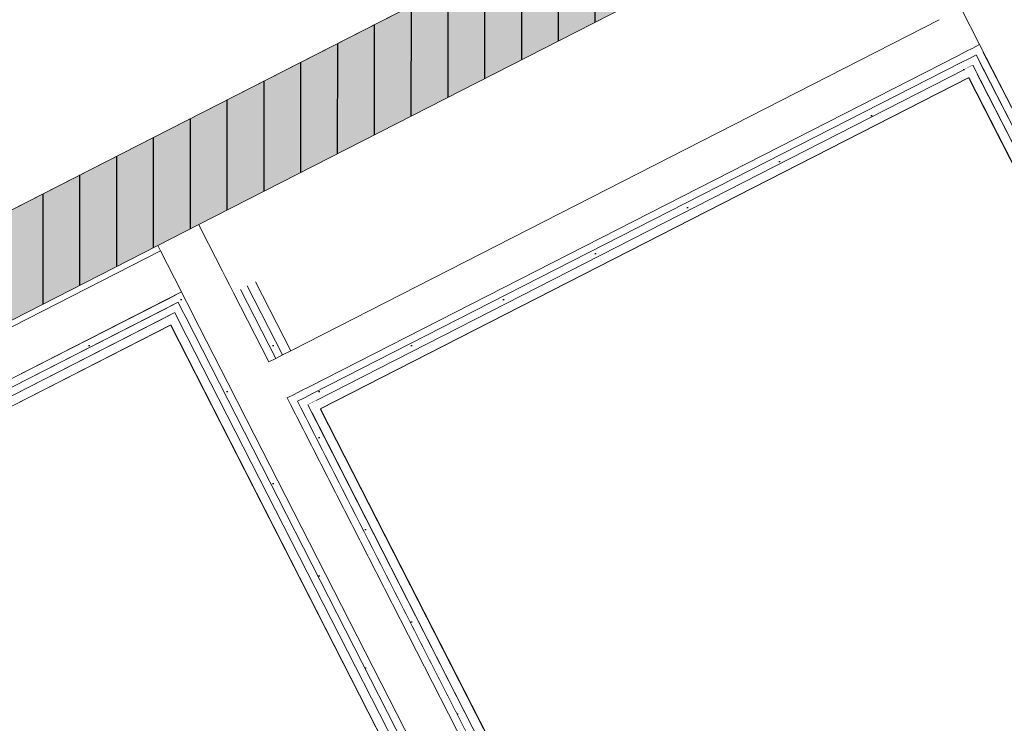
# Model space of a CAD drawing. Header units: metres. Extents: x 538891 to 1080079, y 6588829 to 13178720.
# Tile 523 of 1056: x 539906.66 to 539908.27, y 6589177.26 to 6589178.41. Entities that reach past the tile are written whole.
import ezdxf

# ---------------------------------------------------------------- set-up
doc = ezdxf.new("R2010")
doc.units = ezdxf.units.M
doc.header["$LTSCALE"] = 0.4
doc.header["$PDMODE"] = 1
doc.header["$PDSIZE"] = -2
doc.layers.add('AR', color=7, linetype='Continuous')
pattern_1 = [(0, (0, 0), (0, 0.075), [1e-05, -0.07499])]
pattern_2 = [(90, (0, 0), (-0.06, 0), [])]

msp = doc.modelspace()

# ---------------------------------------------------------------- linework, layer by layer
at = {"layer": 'AR', "color": 7, "linetype": 'Continuous', "lineweight": 9}
for p, q in [((539906.9536, 6589178.0722), (539906.8868, 6589178.0381)), ((539906.9581, 6589178.0633), (539906.9536, 6589178.0722)), ((539906.9536, 6589178.0722), (539906.9581, 6589178.0633)), ((539906.9922, 6589177.9965), (539906.9581, 6589178.0633)), ((539906.9581, 6589178.0633), (539906.9922, 6589177.9965)), ((539906.9979, 6589177.9854), (539906.9922, 6589177.9965)), ((539906.9922, 6589177.9965), (539906.9979, 6589177.9854)), ((539906.9979, 6589177.9854), (539907.0036, 6589177.9742)), ((539907.0036, 6589177.9742), (539907.0104, 6589177.9609))]:
    msp.add_line(p, q, dxfattribs=at)
at = {"layer": 'AR', "color": 9, "linetype": 'Continuous', "lineweight": 9, "true_color": 0xc9c5ab, "flags": 128}
msp.add_lwpolyline([(539903.3845, 6589176.4302), (539906.8808, 6589178.2147), (539907.9733, 6589178.7723), (539909.8865, 6589179.7488), (539907.4846, 6589184.4548), (539905.7495, 6589183.5692), (539906.7569, 6589181.5954), (539901.99, 6589179.1624)], close=True, dxfattribs=at)
at = {"layer": 'AR', "color": 7, "linetype": 'Continuous', "lineweight": 9, "flags": 128}
for points in [[(539903.3845, 6589176.4302), (539906.8808, 6589178.2147), (539907.9733, 6589178.7723), (539909.8865, 6589179.7488), (539907.4846, 6589184.4548), (539905.7495, 6589183.5692), (539906.7569, 6589181.5954), (539901.99, 6589179.1624)], [(539907.9699, 6589176.1689), (539909.0267, 6589176.7084), (539908.2085, 6589178.3116), (539907.1516, 6589177.7722)], [(539904.4379, 6589174.3662), (539907.8318, 6589176.0985), (539906.908, 6589177.9086), (539903.514, 6589176.1763)]]:
    msp.add_lwpolyline(points, close=True, dxfattribs=at)
at = {"layer": 'AR', "color": 254, "linetype": 'Continuous', "lineweight": 25, "true_color": 0xd1d1d1, "flags": 128}
for points in [[(539907.9699, 6589176.1689), (539909.0267, 6589176.7084), (539908.2085, 6589178.3116), (539907.1516, 6589177.7722)], [(539904.4379, 6589174.3662), (539907.8318, 6589176.0985), (539906.908, 6589177.9086), (539903.514, 6589176.1763)]]:
    msp.add_lwpolyline(points, close=True, dxfattribs=at)

# ---------------------------------------------------------------- next in the draw order: wipeouts: each hides what was drawn before it
at = {"color": 255, "linetype": 'Continuous', "lineweight": 5}
for points in [[(539908.2036, 6589178.354), (539908.1736, 6589178.4128), (539908.1603, 6589178.406), (539908.1903, 6589178.3472)], [(539906.908, 6589177.9086), (539906.9213, 6589177.9154), (539906.9145, 6589177.9288), (539906.9011, 6589177.9219)], [(539907.1334, 6589177.8078), (539907.1034, 6589177.8666), (539907.0901, 6589177.8598), (539907.1201, 6589177.801)]]:
    msp.add_wipeout(points, dxfattribs=at).dxf.layer = 'AR'

# ---------------------------------------------------------------- next in the draw order: wipeouts: each hides what was drawn before it
for points in [[(539908.2093, 6589178.3429), (539908.2036, 6589178.354), (539908.1903, 6589178.3472), (539908.1959, 6589178.3361)], [(539906.9011, 6589177.9219), (539903.5072, 6589176.1897), (539903.514, 6589176.1763), (539906.908, 6589177.9086)], [(539907.1391, 6589177.7967), (539907.1334, 6589177.8078), (539907.1201, 6589177.801), (539907.1257, 6589177.7899)]]:
    msp.add_wipeout(points, dxfattribs=at).dxf.layer = 'AR'

# ---------------------------------------------------------------- next in the draw order: hatches: boundary and pattern name
at = {"layer": 'AR', "linetype": 'Continuous', "lineweight": 25, "true_color": 0x848484}
h = msp.add_hatch(dxfattribs=at)
h.set_pattern_fill('GYPSUM_0001', color=252, style=0, pattern_type=2)
h.set_pattern_definition(pattern_1)
h.paths.add_polyline_path([(539908.2093, 6589178.3429), (539908.2036, 6589178.354), (539908.1903, 6589178.3472), (539908.1959, 6589178.3361)])
h = msp.add_hatch(dxfattribs=at)
h.set_pattern_fill('GYPSUM_0001', color=252, style=0, pattern_type=2)
h.set_pattern_definition(pattern_1)
h.paths.add_polyline_path([(539907.1391, 6589177.7967), (539907.1334, 6589177.8078), (539907.1201, 6589177.801), (539907.1257, 6589177.7899)])

# ---------------------------------------------------------------- next in the draw order: wipeouts: each hides what was drawn before it
at = {"color": 255, "linetype": 'Continuous', "lineweight": 5}
msp.add_wipeout([(539906.9145, 6589177.9288), (539906.9256, 6589177.9344), (539906.9199, 6589177.9456), (539906.9088, 6589177.9399)], dxfattribs=at).dxf.layer = 'AR'

# ---------------------------------------------------------------- next in the draw order: hatches: boundary and pattern name
at = {"layer": 'AR', "linetype": 'Continuous', "lineweight": 25, "true_color": 0x848484}
h = msp.add_hatch(dxfattribs=at)
h.set_pattern_fill('GYPSUM_0001', color=252, style=0, pattern_type=2)
h.set_pattern_definition(pattern_1)
h.paths.add_polyline_path([(539906.9145, 6589177.9288), (539906.9256, 6589177.9344), (539906.9199, 6589177.9456), (539906.9088, 6589177.9399)])

# ---------------------------------------------------------------- next in the draw order: wipeouts: each hides what was drawn before it
at = {"color": 255, "linetype": 'Continuous', "lineweight": 5}
for points in [[(539908.2148, 6589178.3597), (539908.1848, 6589178.4185), (539908.1736, 6589178.4128), (539908.2036, 6589178.354)], [(539908.215, 6589178.3318), (539908.2093, 6589178.3429), (539908.1959, 6589178.3361), (539908.2016, 6589178.325)], [(539907.1448, 6589177.7855), (539907.1391, 6589177.7967), (539907.1257, 6589177.7899), (539907.1314, 6589177.7787)]]:
    msp.add_wipeout(points, dxfattribs=at).dxf.layer = 'AR'

# ---------------------------------------------------------------- next in the draw order: hatches: boundary and pattern name
at = {"layer": 'AR', "linetype": 'Continuous', "lineweight": 25, "true_color": 0x848484}
h = msp.add_hatch(dxfattribs=at)
h.set_pattern_fill('GYPSUM_0001', color=252, style=0, pattern_type=2)
h.set_pattern_definition(pattern_1)
h.paths.add_polyline_path([(539908.215, 6589178.3318), (539908.2093, 6589178.3429), (539908.1959, 6589178.3361), (539908.2016, 6589178.325)])
h = msp.add_hatch(dxfattribs=at)
h.set_pattern_fill('GYPSUM_0001', color=252, style=0, pattern_type=2)
h.set_pattern_definition(pattern_1)
h.paths.add_polyline_path([(539907.1448, 6589177.7855), (539907.1391, 6589177.7967), (539907.1257, 6589177.7899), (539907.1314, 6589177.7787)])

# ---------------------------------------------------------------- next in the draw order: wipeouts: each hides what was drawn before it
at = {"color": 255, "linetype": 'Continuous', "lineweight": 5}
msp.add_wipeout([(539906.9088, 6589177.9399), (539903.5015, 6589176.2008), (539903.5072, 6589176.1897), (539906.9145, 6589177.9288)], dxfattribs=at).dxf.layer = 'AR'

# ---------------------------------------------------------------- next in the draw order: hatches: boundary and pattern name
at = {"layer": 'AR', "linetype": 'Continuous', "lineweight": 25, "true_color": 0x848484}
h = msp.add_hatch(dxfattribs=at)
h.set_pattern_fill('GYPSUM_0001', color=252, style=0, pattern_type=2)
h.set_pattern_definition(pattern_1)
h.paths.add_polyline_path([(539906.9088, 6589177.9399), (539903.5015, 6589176.2008), (539903.5072, 6589176.1897), (539906.9145, 6589177.9288)])

# ---------------------------------------------------------------- next in the draw order: wipeouts: each hides what was drawn before it
at = {"color": 255, "linetype": 'Continuous', "lineweight": 5}
for points in [[(539908.2204, 6589178.3486), (539908.2148, 6589178.3597), (539908.2036, 6589178.354), (539908.2093, 6589178.3429)], [(539907.1516, 6589177.7722), (539908.2085, 6589178.3116), (539908.2016, 6589178.325), (539907.1448, 6589177.7855)], [(539907.1201, 6589177.801), (539907.0901, 6589177.8598), (539907.0789, 6589177.8541), (539907.1089, 6589177.7953)]]:
    msp.add_wipeout(points, dxfattribs=at).dxf.layer = 'AR'

# ---------------------------------------------------------------- next in the draw order: hatches: boundary and pattern name
at = {"layer": 'AR', "linetype": 'Continuous', "lineweight": 25, "true_color": 0x848484}
h = msp.add_hatch(dxfattribs=at)
h.set_pattern_fill('GYPSUM_0001', color=252, style=0, pattern_type=2)
h.set_pattern_definition(pattern_1)
h.paths.add_polyline_path([(539908.2204, 6589178.3486), (539908.2148, 6589178.3597), (539908.2036, 6589178.354), (539908.2093, 6589178.3429)])

# ---------------------------------------------------------------- next in the draw order: linework, layer by layer
at = {"layer": 'AR', "color": 7, "linetype": 'Continuous', "lineweight": 5}
msp.add_point((539908.215, 6589178.3318), dxfattribs=at)

# ---------------------------------------------------------------- next in the draw order: wipeouts: each hides what was drawn before it
at = {"color": 255, "linetype": 'Continuous', "lineweight": 5}
for points in [[(539906.9199, 6589177.9456), (539906.9311, 6589177.9513), (539906.9254, 6589177.9624), (539906.9143, 6589177.9567)], [(539907.1257, 6589177.7899), (539907.1201, 6589177.801), (539907.1089, 6589177.7953), (539907.1146, 6589177.7842)]]:
    msp.add_wipeout(points, dxfattribs=at).dxf.layer = 'AR'

# ---------------------------------------------------------------- next in the draw order: hatches: boundary and pattern name
at = {"layer": 'AR', "linetype": 'Continuous', "lineweight": 25, "true_color": 0x848484}
h = msp.add_hatch(dxfattribs=at)
h.set_pattern_fill('GYPSUM_0001', color=252, style=0, pattern_type=2)
h.set_pattern_definition(pattern_1)
h.paths.add_polyline_path([(539906.9199, 6589177.9456), (539906.9311, 6589177.9513), (539906.9254, 6589177.9624), (539906.9143, 6589177.9567)])
h = msp.add_hatch(dxfattribs=at)
h.set_pattern_fill('GYPSUM_0001', color=252, style=0, pattern_type=2)
h.set_pattern_definition(pattern_1)
h.paths.add_polyline_path([(539907.1257, 6589177.7899), (539907.1201, 6589177.801), (539907.1089, 6589177.7953), (539907.1146, 6589177.7842)])

# ---------------------------------------------------------------- next in the draw order: wipeouts: each hides what was drawn before it
at = {"color": 255, "linetype": 'Continuous', "lineweight": 5}
for points in [[(539908.2259, 6589178.3654), (539908.1959, 6589178.4242), (539908.1848, 6589178.4185), (539908.2148, 6589178.3597)], [(539907.1448, 6589177.7855), (539908.2016, 6589178.325), (539908.1959, 6589178.3361), (539907.1391, 6589177.7967)]]:
    msp.add_wipeout(points, dxfattribs=at).dxf.layer = 'AR'

# ---------------------------------------------------------------- next in the draw order: hatches: boundary and pattern name
at = {"layer": 'AR', "linetype": 'Continuous', "lineweight": 25, "true_color": 0x848484}
h = msp.add_hatch(dxfattribs=at)
h.set_pattern_fill('GYPSUM_0001', color=252, style=0, pattern_type=2)
h.set_pattern_definition(pattern_1)
h.paths.add_polyline_path([(539907.1448, 6589177.7855), (539908.2016, 6589178.325), (539908.1959, 6589178.3361), (539907.1391, 6589177.7967)])

# ---------------------------------------------------------------- next in the draw order: linework, layer by layer
at = {"layer": 'AR', "color": 7, "linetype": 'Continuous', "lineweight": 9}
for p, q in [((539908.2148, 6589178.3597), (539908.2259, 6589178.3654)), ((539908.2093, 6589178.3429), (539908.2204, 6589178.3486)), ((539907.1314, 6589177.7787), (539907.1448, 6589177.7855))]:
    msp.add_line(p, q, dxfattribs=at)
at = {"layer": 'AR', "color": 7, "linetype": 'Continuous', "lineweight": 5}
for p in [(539908.2093, 6589178.3429), (539907.1314, 6589177.7787)]:
    msp.add_point(p, dxfattribs=at)

# ---------------------------------------------------------------- next in the draw order: wipeouts: each hides what was drawn before it
at = {"color": 255, "linetype": 'Continuous', "lineweight": 5}
for points in [[(539906.9143, 6589177.9567), (539903.4958, 6589176.2119), (539903.5015, 6589176.2008), (539906.9199, 6589177.9456)], [(539907.1089, 6589177.7953), (539907.0789, 6589177.8541), (539907.0678, 6589177.8484), (539907.0978, 6589177.7896)]]:
    msp.add_wipeout(points, dxfattribs=at).dxf.layer = 'AR'

# ---------------------------------------------------------------- next in the draw order: hatches: boundary and pattern name
at = {"layer": 'AR', "linetype": 'Continuous', "lineweight": 25, "true_color": 0x848484}
h = msp.add_hatch(dxfattribs=at)
h.set_pattern_fill('GYPSUM_0001', color=252, style=0, pattern_type=2)
h.set_pattern_definition(pattern_1)
h.paths.add_polyline_path([(539906.9143, 6589177.9567), (539903.4958, 6589176.2119), (539903.5015, 6589176.2008), (539906.9199, 6589177.9456)])

# ---------------------------------------------------------------- next in the draw order: linework, layer by layer
at = {"layer": 'AR', "color": 7, "linetype": 'Continuous', "lineweight": 9}
for p, q in [((539907.0789, 6589177.8541), (539907.0678, 6589177.8484)), ((539907.0901, 6589177.8598), (539907.0789, 6589177.8541)), ((539907.0978, 6589177.7896), (539907.1089, 6589177.7953))]:
    msp.add_line(p, q, dxfattribs=at)
at = {"layer": 'AR', "color": 7, "linetype": 'Continuous', "lineweight": 5}
msp.add_point((539907.0901, 6589177.8598), dxfattribs=at)

# ---------------------------------------------------------------- next in the draw order: wipeouts: each hides what was drawn before it
at = {"color": 255, "linetype": 'Continuous', "lineweight": 5}
msp.add_wipeout([(539907.1391, 6589177.7967), (539908.1959, 6589178.3361), (539908.1903, 6589178.3472), (539907.1334, 6589177.8078)], dxfattribs=at).dxf.layer = 'AR'

# ---------------------------------------------------------------- next in the draw order: hatches: boundary and pattern name
at = {"layer": 'AR', "linetype": 'Continuous', "lineweight": 25, "true_color": 0x848484}
h = msp.add_hatch(dxfattribs=at)
h.set_pattern_fill('GYPSUM_0001', color=252, style=0, pattern_type=2)
h.set_pattern_definition(pattern_1)
h.paths.add_polyline_path([(539907.1391, 6589177.7967), (539908.1959, 6589178.3361), (539908.1903, 6589178.3472), (539907.1334, 6589177.8078)])

# ---------------------------------------------------------------- next in the draw order: linework, layer by layer
at = {"layer": 'AR', "color": 7, "linetype": 'Continuous', "lineweight": 9}
for p, q in [((539908.2036, 6589178.354), (539908.2148, 6589178.3597)), ((539908.2016, 6589178.325), (539908.215, 6589178.3318)), ((539907.1257, 6589177.7899), (539907.1391, 6589177.7967)), ((539907.1146, 6589177.7842), (539907.1257, 6589177.7899))]:
    msp.add_line(p, q, dxfattribs=at)
at = {"layer": 'AR', "color": 7, "linetype": 'Continuous', "lineweight": 5}
for p in [(539908.2036, 6589178.354), (539907.1257, 6589177.7899)]:
    msp.add_point(p, dxfattribs=at)

# ---------------------------------------------------------------- next in the draw order: wipeouts: each hides what was drawn before it
at = {"color": 255, "linetype": 'Continuous', "lineweight": 5}
msp.add_wipeout([(539906.8913, 6589178.0292), (539903.4618, 6589176.2788), (539903.4958, 6589176.2119), (539906.9254, 6589177.9624)], dxfattribs=at).dxf.layer = 'AR'

# ---------------------------------------------------------------- next in the draw order: hatches: boundary and pattern name
at = {"layer": 'AR', "linetype": 'Continuous', "lineweight": 25, "true_color": 0x848484}
h = msp.add_hatch(dxfattribs=at)
h.set_pattern_fill('PLYWOOD_0001', color=252, style=0, pattern_type=2)
h.set_pattern_definition(pattern_2)
h.paths.add_polyline_path([(539906.8808, 6589178.2147), (539903.3845, 6589176.4302), (539903.4572, 6589176.2877), (539906.9536, 6589178.0722)])

# ---------------------------------------------------------------- next in the draw order: linework, layer by layer
at = {"layer": 'AR', "color": 7, "linetype": 'Continuous', "lineweight": 9}
for p, q in [((539906.8808, 6589178.2147), (539903.3845, 6589176.4302)), ((539903.4572, 6589176.2877), (539906.8868, 6589178.0381)), ((539906.8868, 6589178.0381), (539906.8913, 6589178.0292)), ((539903.4618, 6589176.2788), (539906.8913, 6589178.0292)), ((539906.8913, 6589178.0292), (539906.9254, 6589177.9624)), ((539903.4958, 6589176.2119), (539906.9254, 6589177.9624)), ((539906.9254, 6589177.9624), (539906.9311, 6589177.9513)), ((539903.5015, 6589176.2008), (539906.9199, 6589177.9456)), ((539906.9199, 6589177.9456), (539906.9256, 6589177.9344)), ((539903.5072, 6589176.1897), (539906.9145, 6589177.9288)), ((539903.5072, 6589176.1897), (539906.9145, 6589177.9288)), ((539903.514, 6589176.1763), (539906.908, 6589177.9086))]:
    msp.add_line(p, q, dxfattribs=at)
at = {"layer": 'AR', "color": 7, "linetype": 'Continuous', "lineweight": 5}
msp.add_point((539906.9145, 6589177.9288), dxfattribs=at)
at = {"layer": 'AR', "color": 254, "linetype": 'Continuous', "true_color": 0xcccccc}
msp.add_solid([(539906.8808, 6589178.2147), (539903.3845, 6589176.4302), (539906.9536, 6589178.0722), (539903.4572, 6589176.2877)], dxfattribs=at)

# ---------------------------------------------------------------- next in the draw order: wipeouts: each hides what was drawn before it
at = {"color": 255, "linetype": 'Continuous', "lineweight": 5}
msp.add_wipeout([(539907.1334, 6589177.8078), (539908.1903, 6589178.3472), (539908.1603, 6589178.406), (539907.1034, 6589177.8666)], dxfattribs=at).dxf.layer = 'AR'

# ---------------------------------------------------------------- next in the draw order: linework, layer by layer
at = {"layer": 'AR', "color": 7, "linetype": 'Continuous', "lineweight": 9}
for p, q in [((539908.0089, 6589178.7905), (539906.8808, 6589178.2147)), ((539908.2259, 6589178.3654), (539908.1959, 6589178.4242)), ((539908.1603, 6589178.406), (539907.1034, 6589177.8666)), ((539907.1334, 6589177.8078), (539908.1903, 6589178.3472)), ((539908.1903, 6589178.3472), (539908.2036, 6589178.354)), ((539908.1959, 6589178.3361), (539908.2093, 6589178.3429)), ((539907.1391, 6589177.7967), (539908.1959, 6589178.3361)), ((539907.1448, 6589177.7855), (539908.2016, 6589178.325)), ((539907.1448, 6589177.7855), (539908.2016, 6589178.325)), ((539907.1516, 6589177.7722), (539908.2085, 6589178.3116)), ((539907.1034, 6589177.8666), (539907.0901, 6589177.8598)), ((539907.1089, 6589177.7953), (539907.1201, 6589177.801)), ((539907.1201, 6589177.801), (539907.1334, 6589177.8078))]:
    msp.add_line(p, q, dxfattribs=at)
at = {"layer": 'AR', "color": 7, "linetype": 'Continuous', "lineweight": 5}
msp.add_point((539907.1201, 6589177.801), dxfattribs=at)

# ---------------------------------------------------------------- next in the draw order: wipeouts: each hides what was drawn before it
at = {"color": 255, "linetype": 'Continuous', "lineweight": 5}
msp.add_wipeout([(539906.9436, 6589177.9268), (539907.0104, 6589177.9609), (539907.0036, 6589177.9742), (539906.9368, 6589177.9401)], dxfattribs=at).dxf.layer = 'AR'

# ---------------------------------------------------------------- next in the draw order: wipeouts: each hides what was drawn before it
for points in [[(539908.2218, 6589178.3184), (539908.215, 6589178.3318), (539908.2016, 6589178.325), (539908.2085, 6589178.3116)], [(539906.9324, 6589177.9211), (539906.9436, 6589177.9268), (539906.9368, 6589177.9401), (539906.9256, 6589177.9344)]]:
    msp.add_wipeout(points, dxfattribs=at).dxf.layer = 'AR'

# ---------------------------------------------------------------- next in the draw order: hatches: boundary and pattern name
at = {"layer": 'AR', "linetype": 'Continuous', "lineweight": 25, "true_color": 0x848484}
h = msp.add_hatch(dxfattribs=at)
h.set_pattern_fill('GYPSUM_0001', color=252, style=0, pattern_type=2)
h.set_pattern_definition(pattern_1)
h.paths.add_polyline_path([(539906.9324, 6589177.9211), (539906.9436, 6589177.9268), (539906.9368, 6589177.9401), (539906.9256, 6589177.9344)])

# ---------------------------------------------------------------- next in the draw order: wipeouts: each hides what was drawn before it
at = {"color": 255, "linetype": 'Continuous', "lineweight": 5}
for points in [[(539908.2261, 6589178.3375), (539908.2204, 6589178.3486), (539908.2093, 6589178.3429), (539908.215, 6589178.3318)], [(539909.0401, 6589176.7152), (539908.2218, 6589178.3184), (539908.2085, 6589178.3116), (539909.0267, 6589176.7084)]]:
    msp.add_wipeout(points, dxfattribs=at).dxf.layer = 'AR'

# ---------------------------------------------------------------- next in the draw order: hatches: boundary and pattern name
at = {"layer": 'AR', "linetype": 'Continuous', "lineweight": 25, "true_color": 0x848484}
h = msp.add_hatch(dxfattribs=at)
h.set_pattern_fill('GYPSUM_0001', color=252, style=0, pattern_type=2)
h.set_pattern_definition(pattern_1)
h.paths.add_polyline_path([(539908.2261, 6589178.3375), (539908.2204, 6589178.3486), (539908.2093, 6589178.3429), (539908.215, 6589178.3318)])

# ---------------------------------------------------------------- next in the draw order: wipeouts: each hides what was drawn before it
at = {"color": 255, "linetype": 'Continuous', "lineweight": 5}
msp.add_wipeout([(539906.9213, 6589177.9154), (539906.9324, 6589177.9211), (539906.9256, 6589177.9344), (539906.9145, 6589177.9288)], dxfattribs=at).dxf.layer = 'AR'

# ---------------------------------------------------------------- next in the draw order: hatches: boundary and pattern name
at = {"layer": 'AR', "linetype": 'Continuous', "lineweight": 25, "true_color": 0x848484}
h = msp.add_hatch(dxfattribs=at)
h.set_pattern_fill('GYPSUM_0001', color=252, style=0, pattern_type=2)
h.set_pattern_definition(pattern_1)
h.paths.add_polyline_path([(539906.9213, 6589177.9154), (539906.9324, 6589177.9211), (539906.9256, 6589177.9344), (539906.9145, 6589177.9288)])

# ---------------------------------------------------------------- next in the draw order: wipeouts: each hides what was drawn before it
at = {"color": 255, "linetype": 'Continuous', "lineweight": 5}
for points in [[(539908.2316, 6589178.3543), (539908.2259, 6589178.3654), (539908.2148, 6589178.3597), (539908.2204, 6589178.3486)], [(539909.0581, 6589176.7075), (539908.2261, 6589178.3375), (539908.215, 6589178.3318), (539909.0469, 6589176.7018)]]:
    msp.add_wipeout(points, dxfattribs=at).dxf.layer = 'AR'

# ---------------------------------------------------------------- next in the draw order: hatches: boundary and pattern name
at = {"layer": 'AR', "linetype": 'Continuous', "lineweight": 25, "true_color": 0x848484}
h = msp.add_hatch(dxfattribs=at)
h.set_pattern_fill('GYPSUM_0001', color=252, style=0, pattern_type=2)
h.set_pattern_definition(pattern_1)
h.paths.add_polyline_path([(539908.2316, 6589178.3543), (539908.2259, 6589178.3654), (539908.2148, 6589178.3597), (539908.2204, 6589178.3486)])
h = msp.add_hatch(dxfattribs=at)
h.set_pattern_fill('GYPSUM_0001', color=252, style=0, pattern_type=2)
h.set_pattern_definition(pattern_1)
h.paths.add_polyline_path([(539909.0581, 6589176.7075), (539908.2261, 6589178.3375), (539908.215, 6589178.3318), (539909.0469, 6589176.7018)])

# ---------------------------------------------------------------- next in the draw order: wipeouts: each hides what was drawn before it
at = {"color": 255, "linetype": 'Continuous', "lineweight": 5}
for points in [[(539906.9368, 6589177.9401), (539907.0036, 6589177.9742), (539906.9979, 6589177.9854), (539906.9311, 6589177.9513)], [(539906.908, 6589177.9086), (539907.8318, 6589176.0985), (539907.8452, 6589176.1053), (539906.9213, 6589177.9154)]]:
    msp.add_wipeout(points, dxfattribs=at).dxf.layer = 'AR'

# ---------------------------------------------------------------- next in the draw order: wipeouts: each hides what was drawn before it
for points in [[(539909.0749, 6589176.702), (539908.2316, 6589178.3543), (539908.2204, 6589178.3486), (539909.0637, 6589176.6964)], [(539906.9256, 6589177.9344), (539906.9368, 6589177.9401), (539906.9311, 6589177.9513), (539906.9199, 6589177.9456)], [(539906.9213, 6589177.9154), (539907.8452, 6589176.1053), (539907.8563, 6589176.111), (539906.9324, 6589177.9211)]]:
    msp.add_wipeout(points, dxfattribs=at).dxf.layer = 'AR'

# ---------------------------------------------------------------- next in the draw order: hatches: boundary and pattern name
at = {"layer": 'AR', "linetype": 'Continuous', "lineweight": 25, "true_color": 0x848484}
h = msp.add_hatch(dxfattribs=at)
h.set_pattern_fill('GYPSUM_0001', color=252, style=0, pattern_type=2)
h.set_pattern_definition(pattern_1)
h.paths.add_polyline_path([(539909.0749, 6589176.702), (539908.2316, 6589178.3543), (539908.2204, 6589178.3486), (539909.0637, 6589176.6964)])
h = msp.add_hatch(dxfattribs=at)
h.set_pattern_fill('GYPSUM_0001', color=252, style=0, pattern_type=2)
h.set_pattern_definition(pattern_1)
h.paths.add_polyline_path([(539906.9256, 6589177.9344), (539906.9368, 6589177.9401), (539906.9311, 6589177.9513), (539906.9199, 6589177.9456)])
h = msp.add_hatch(dxfattribs=at)
h.set_pattern_fill('GYPSUM_0001', color=252, style=0, pattern_type=2)
h.set_pattern_definition(pattern_1)
h.paths.add_polyline_path([(539906.9213, 6589177.9154), (539907.8452, 6589176.1053), (539907.8563, 6589176.111), (539906.9324, 6589177.9211)])

# ---------------------------------------------------------------- next in the draw order: linework, layer by layer
at = {"layer": 'AR', "color": 7, "linetype": 'Continuous', "lineweight": 9}
msp.add_line((539906.9145, 6589177.9288), (539906.9213, 6589177.9154), dxfattribs=at)
at = {"layer": 'AR', "color": 7, "linetype": 'Continuous', "lineweight": 5}
msp.add_point((539906.9145, 6589177.9288), dxfattribs=at)

# ---------------------------------------------------------------- next in the draw order: wipeouts: each hides what was drawn before it
at = {"color": 255, "linetype": 'Continuous', "lineweight": 5}
for points in [[(539909.1696, 6589176.7364), (539908.285, 6589178.4697), (539908.1959, 6589178.4242), (539909.0806, 6589176.6909)], [(539906.9311, 6589177.9513), (539906.9979, 6589177.9854), (539906.9922, 6589177.9965), (539906.9254, 6589177.9624)], [(539906.9324, 6589177.9211), (539907.8563, 6589176.111), (539907.8675, 6589176.1167), (539906.9436, 6589177.9268)]]:
    msp.add_wipeout(points, dxfattribs=at).dxf.layer = 'AR'

# ---------------------------------------------------------------- next in the draw order: hatches: boundary and pattern name
at = {"layer": 'AR', "linetype": 'Continuous', "lineweight": 25, "true_color": 0x848484}
h = msp.add_hatch(dxfattribs=at)
h.set_pattern_fill('GYPSUM_0001', color=252, style=0, pattern_type=2)
h.set_pattern_definition(pattern_1)
h.paths.add_polyline_path([(539906.9324, 6589177.9211), (539907.8563, 6589176.111), (539907.8675, 6589176.1167), (539906.9436, 6589177.9268)])

# ---------------------------------------------------------------- next in the draw order: linework, layer by layer
at = {"layer": 'AR', "color": 7, "linetype": 'Continuous', "lineweight": 9}
for p, q in [((539908.2259, 6589178.3654), (539908.1959, 6589178.4242)), ((539908.2148, 6589178.3597), (539908.2259, 6589178.3654)), ((539908.2259, 6589178.3654), (539909.0749, 6589176.702)), ((539908.2093, 6589178.3429), (539908.2204, 6589178.3486)), ((539908.2204, 6589178.3486), (539909.0637, 6589176.6964)), ((539908.215, 6589178.3318), (539909.0401, 6589176.7152)), ((539908.215, 6589178.3318), (539909.0469, 6589176.7018)), ((539908.2085, 6589178.3116), (539909.0267, 6589176.7084)), ((539906.9199, 6589177.9456), (539906.9256, 6589177.9344)), ((539906.9256, 6589177.9344), (539906.9324, 6589177.9211))]:
    msp.add_line(p, q, dxfattribs=at)
at = {"layer": 'AR', "color": 7, "linetype": 'Continuous', "lineweight": 5}
for p in [(539908.215, 6589178.3318), (539906.9256, 6589177.9344)]:
    msp.add_point(p, dxfattribs=at)

# ---------------------------------------------------------------- next in the draw order: wipeouts: each hides what was drawn before it
at = {"color": 255, "linetype": 'Continuous', "lineweight": 5}
msp.add_wipeout([(539906.9254, 6589177.9624), (539906.9922, 6589177.9965), (539906.9581, 6589178.0633), (539906.8913, 6589178.0292)], dxfattribs=at).dxf.layer = 'AR'

# ---------------------------------------------------------------- next in the draw order: linework, layer by layer
at = {"layer": 'AR', "color": 7, "linetype": 'Continuous', "lineweight": 9}
for p, q in [((539906.9979, 6589177.9854), (539906.9922, 6589177.9965)), ((539906.9254, 6589177.9624), (539906.9311, 6589177.9513))]:
    msp.add_line(p, q, dxfattribs=at)

# ---------------------------------------------------------------- next in the draw order: wipeouts: each hides what was drawn before it
at = {"color": 255, "linetype": 'Continuous', "lineweight": 5}
for points in [[(539906.8913, 6589178.0292), (539906.9581, 6589178.0633), (539906.9536, 6589178.0722), (539906.8868, 6589178.0381)], [(539907.1034, 6589177.8666), (539907.046, 6589177.979), (539907.0327, 6589177.9722), (539907.0901, 6589177.8598)], [(539907.1516, 6589177.7722), (539907.1448, 6589177.7855), (539907.1314, 6589177.7787), (539907.1382, 6589177.7654)]]:
    msp.add_wipeout(points, dxfattribs=at).dxf.layer = 'AR'

# ---------------------------------------------------------------- next in the draw order: hatches: boundary and pattern name
at = {"layer": 'AR', "linetype": 'Continuous', "lineweight": 25, "true_color": 0x848484}
h = msp.add_hatch(dxfattribs=at)
h.set_pattern_fill('PLYWOOD_0001', color=252, style=0, pattern_type=2)
h.set_pattern_definition(pattern_2)
h.paths.add_polyline_path([(539906.9536, 6589178.0722), (539908.0817, 6589178.648), (539908.0089, 6589178.7905), (539906.8808, 6589178.2147)])

# ---------------------------------------------------------------- next in the draw order: linework, layer by layer
at = {"layer": 'AR', "color": 7, "linetype": 'Continuous', "lineweight": 9}
for p, q in [((539906.9536, 6589178.0722), (539908.0817, 6589178.648)), ((539906.9536, 6589178.0722), (539906.8868, 6589178.0381)), ((539906.9581, 6589178.0633), (539906.9536, 6589178.0722)), ((539906.9922, 6589177.9965), (539906.9581, 6589178.0633)), ((539906.8868, 6589178.0381), (539906.8913, 6589178.0292)), ((539906.8913, 6589178.0292), (539906.9254, 6589177.9624))]:
    msp.add_line(p, q, dxfattribs=at)
at = {"layer": 'AR', "color": 254, "linetype": 'Continuous', "true_color": 0xcccccc}
msp.add_solid([(539906.9536, 6589178.0722), (539908.0817, 6589178.648), (539906.8808, 6589178.2147), (539908.0089, 6589178.7905)], dxfattribs=at)

# ---------------------------------------------------------------- next in the draw order: wipeouts: each hides what was drawn before it
at = {"color": 255, "linetype": 'Continuous', "lineweight": 5}
for points in [[(539907.0901, 6589177.8598), (539907.0327, 6589177.9722), (539907.0215, 6589177.9665), (539907.0789, 6589177.8541)], [(539907.1382, 6589177.7654), (539907.9565, 6589176.1621), (539907.9699, 6589176.1689), (539907.1516, 6589177.7722)]]:
    msp.add_wipeout(points, dxfattribs=at).dxf.layer = 'AR'

# ---------------------------------------------------------------- next in the draw order: hatches: boundary and pattern name
at = {"layer": 'AR', "linetype": 'Continuous', "lineweight": 25, "true_color": 0x848484}
h = msp.add_hatch(dxfattribs=at)
h.set_pattern_fill('GYPSUM_0001', color=252, style=0, pattern_type=2)
h.set_pattern_definition(pattern_1)
h.paths.add_polyline_path([(539907.0901, 6589177.8598), (539907.0327, 6589177.9722), (539907.0215, 6589177.9665), (539907.0789, 6589177.8541)])

# ---------------------------------------------------------------- next in the draw order: linework, layer by layer
at = {"layer": 'AR', "color": 7, "linetype": 'Continuous', "lineweight": 9}
msp.add_line((539907.1034, 6589177.8666), (539907.0901, 6589177.8598), dxfattribs=at)
at = {"layer": 'AR', "color": 7, "linetype": 'Continuous', "lineweight": 5}
msp.add_point((539907.0901, 6589177.8598), dxfattribs=at)

# ---------------------------------------------------------------- next in the draw order: wipeouts: each hides what was drawn before it
at = {"color": 255, "linetype": 'Continuous', "lineweight": 5}
msp.add_wipeout([(539907.1314, 6589177.7787), (539907.1257, 6589177.7899), (539907.1146, 6589177.7842), (539907.1203, 6589177.773)], dxfattribs=at).dxf.layer = 'AR'

# ---------------------------------------------------------------- next in the draw order: hatches: boundary and pattern name
at = {"layer": 'AR', "linetype": 'Continuous', "lineweight": 25, "true_color": 0x848484}
h = msp.add_hatch(dxfattribs=at)
h.set_pattern_fill('GYPSUM_0001', color=252, style=0, pattern_type=2)
h.set_pattern_definition(pattern_1)
h.paths.add_polyline_path([(539907.1314, 6589177.7787), (539907.1257, 6589177.7899), (539907.1146, 6589177.7842), (539907.1203, 6589177.773)])

# ---------------------------------------------------------------- next in the draw order: wipeouts: each hides what was drawn before it
at = {"color": 255, "linetype": 'Continuous', "lineweight": 5}
msp.add_wipeout([(539907.0789, 6589177.8541), (539907.0215, 6589177.9665), (539907.0104, 6589177.9609), (539907.0678, 6589177.8484)], dxfattribs=at).dxf.layer = 'AR'

# ---------------------------------------------------------------- next in the draw order: hatches: boundary and pattern name
at = {"layer": 'AR', "linetype": 'Continuous', "lineweight": 25, "true_color": 0x848484}
h = msp.add_hatch(dxfattribs=at)
h.set_pattern_fill('GYPSUM_0001', color=252, style=0, pattern_type=2)
h.set_pattern_definition(pattern_1)
h.paths.add_polyline_path([(539907.0789, 6589177.8541), (539907.0215, 6589177.9665), (539907.0104, 6589177.9609), (539907.0678, 6589177.8484)])

# ---------------------------------------------------------------- next in the draw order: linework, layer by layer
at = {"layer": 'AR', "color": 7, "linetype": 'Continuous', "lineweight": 9}
msp.add_line((539907.0036, 6589177.9742), (539906.9979, 6589177.9854), dxfattribs=at)
at = {"layer": 'AR', "color": 7, "linetype": 'Continuous', "lineweight": 5}
msp.add_point((539907.0036, 6589177.9742), dxfattribs=at)

# ---------------------------------------------------------------- next in the draw order: wipeouts: each hides what was drawn before it
at = {"color": 255, "linetype": 'Continuous', "lineweight": 5}
msp.add_wipeout([(539907.1203, 6589177.773), (539907.9454, 6589176.1564), (539907.9565, 6589176.1621), (539907.1314, 6589177.7787)], dxfattribs=at).dxf.layer = 'AR'

# ---------------------------------------------------------------- next in the draw order: hatches: boundary and pattern name
at = {"layer": 'AR', "linetype": 'Continuous', "lineweight": 25, "true_color": 0x848484}
h = msp.add_hatch(dxfattribs=at)
h.set_pattern_fill('GYPSUM_0001', color=252, style=0, pattern_type=2)
h.set_pattern_definition(pattern_1)
h.paths.add_polyline_path([(539907.1203, 6589177.773), (539907.9454, 6589176.1564), (539907.9565, 6589176.1621), (539907.1314, 6589177.7787)])

# ---------------------------------------------------------------- next in the draw order: wipeouts: each hides what was drawn before it
at = {"color": 255, "linetype": 'Continuous', "lineweight": 5}
msp.add_wipeout([(539907.0678, 6589177.8484), (539907.0104, 6589177.9609), (539906.9436, 6589177.9268), (539907.001, 6589177.8143)], dxfattribs=at).dxf.layer = 'AR'

# ---------------------------------------------------------------- next in the draw order: linework, layer by layer
at = {"layer": 'AR', "color": 7, "linetype": 'Continuous', "lineweight": 9}
for p, q in [((539907.0104, 6589177.9609), (539907.0036, 6589177.9742)), ((539907.0901, 6589177.8598), (539907.0327, 6589177.9722)), ((539907.0901, 6589177.8598), (539907.0327, 6589177.9722)), ((539907.1034, 6589177.8666), (539907.046, 6589177.979)), ((539906.9311, 6589177.9513), (539906.9368, 6589177.9401)), ((539906.9368, 6589177.9401), (539906.9436, 6589177.9268))]:
    msp.add_line(p, q, dxfattribs=at)
at = {"layer": 'AR', "color": 7, "linetype": 'Continuous', "lineweight": 5}
msp.add_point((539906.9368, 6589177.9401), dxfattribs=at)

# ---------------------------------------------------------------- next in the draw order: wipeouts: each hides what was drawn before it
at = {"color": 255, "linetype": 'Continuous', "lineweight": 5}
msp.add_wipeout([(539907.1146, 6589177.7842), (539907.1089, 6589177.7953), (539907.0978, 6589177.7896), (539907.1035, 6589177.7785)], dxfattribs=at).dxf.layer = 'AR'

# ---------------------------------------------------------------- next in the draw order: hatches: boundary and pattern name
at = {"layer": 'AR', "linetype": 'Continuous', "lineweight": 25, "true_color": 0x848484}
h = msp.add_hatch(dxfattribs=at)
h.set_pattern_fill('GYPSUM_0001', color=252, style=0, pattern_type=2)
h.set_pattern_definition(pattern_1)
h.paths.add_polyline_path([(539907.1146, 6589177.7842), (539907.1089, 6589177.7953), (539907.0978, 6589177.7896), (539907.1035, 6589177.7785)])

# ---------------------------------------------------------------- next in the draw order: wipeouts: each hides what was drawn before it
at = {"color": 255, "linetype": 'Continuous', "lineweight": 5}
msp.add_wipeout([(539907.1035, 6589177.7785), (539907.9343, 6589176.1507), (539907.9454, 6589176.1564), (539907.1146, 6589177.7842)], dxfattribs=at).dxf.layer = 'AR'

# ---------------------------------------------------------------- next in the draw order: hatches: boundary and pattern name
at = {"layer": 'AR', "linetype": 'Continuous', "lineweight": 25, "true_color": 0x848484}
h = msp.add_hatch(dxfattribs=at)
h.set_pattern_fill('GYPSUM_0001', color=252, style=0, pattern_type=2)
h.set_pattern_definition(pattern_1)
h.paths.add_polyline_path([(539907.1035, 6589177.7785), (539907.9343, 6589176.1507), (539907.9454, 6589176.1564), (539907.1146, 6589177.7842)])

# ---------------------------------------------------------------- next in the draw order: wipeouts: each hides what was drawn before it
at = {"color": 255, "linetype": 'Continuous', "lineweight": 5}
msp.add_wipeout([(539907.0978, 6589177.7896), (539907.0678, 6589177.8484), (539907.001, 6589177.8143), (539907.031, 6589177.7555)], dxfattribs=at).dxf.layer = 'AR'

# ---------------------------------------------------------------- next in the draw order: linework, layer by layer
at = {"layer": 'AR', "color": 7, "linetype": 'Continuous', "lineweight": 9}
for p, q in [((539907.0678, 6589177.8484), (539907.0104, 6589177.9609)), ((539907.0789, 6589177.8541), (539907.0215, 6589177.9665)), ((539906.9436, 6589177.9268), (539907.001, 6589177.8143)), ((539907.0789, 6589177.8541), (539907.0678, 6589177.8484)), ((539907.0901, 6589177.8598), (539907.0789, 6589177.8541))]:
    msp.add_line(p, q, dxfattribs=at)

# ---------------------------------------------------------------- next in the draw order: wipeouts: each hides what was drawn before it
at = {"color": 255, "linetype": 'Continuous', "lineweight": 5}
msp.add_wipeout([(539907.031, 6589177.7555), (539907.8675, 6589176.1167), (539907.9343, 6589176.1507), (539907.0978, 6589177.7896)], dxfattribs=at).dxf.layer = 'AR'

# ---------------------------------------------------------------- next in the draw order: linework, layer by layer
at = {"layer": 'AR', "color": 7, "linetype": 'Continuous', "lineweight": 9}
for p, q in [((539906.908, 6589177.9086), (539907.8318, 6589176.0985)), ((539906.9213, 6589177.9154), (539907.8452, 6589176.1053)), ((539906.9213, 6589177.9154), (539907.8452, 6589176.1053)), ((539906.9324, 6589177.9211), (539907.8563, 6589176.111)), ((539907.001, 6589177.8143), (539907.031, 6589177.7555)), ((539907.0978, 6589177.7896), (539907.1089, 6589177.7953)), ((539907.9343, 6589176.1507), (539907.0978, 6589177.7896)), ((539907.1146, 6589177.7842), (539907.1257, 6589177.7899)), ((539907.9454, 6589176.1564), (539907.1146, 6589177.7842)), ((539907.9565, 6589176.1621), (539907.1314, 6589177.7787)), ((539907.9565, 6589176.1621), (539907.1314, 6589177.7787)), ((539907.9699, 6589176.1689), (539907.1516, 6589177.7722)), ((539907.031, 6589177.7555), (539907.8675, 6589176.1167))]:
    msp.add_line(p, q, dxfattribs=at)
at = {"layer": 'AR', "color": 7, "linetype": 'Continuous', "lineweight": 5}
msp.add_point((539907.1314, 6589177.7787), dxfattribs=at)

doc.saveas('drawing.dxf')
